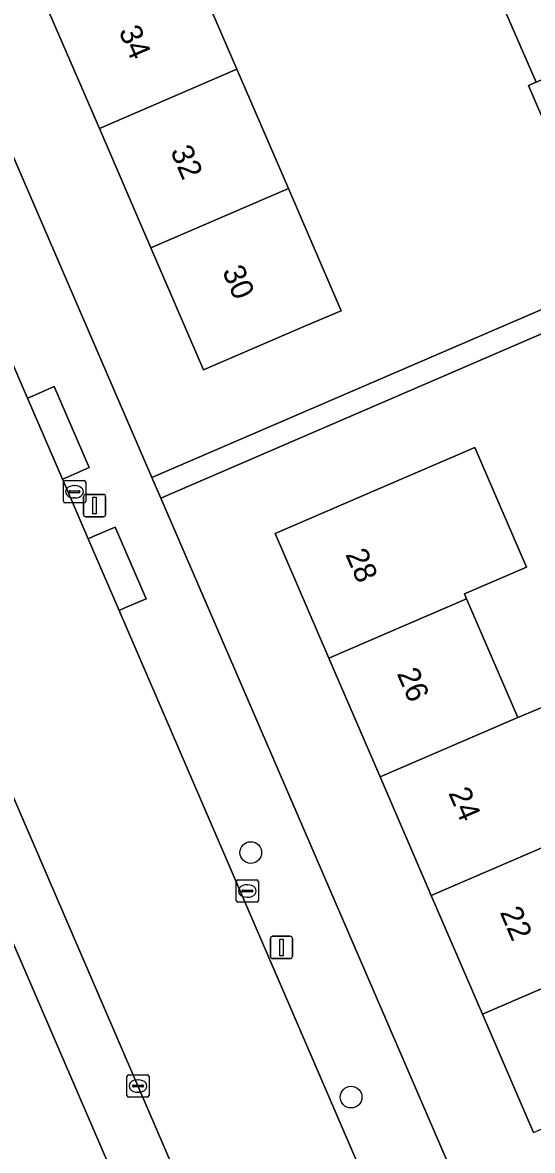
# Model space of a CAD drawing. Extents: x 159352 to 160617, y 385888 to 387323.
# Drawn here: x 159547.1 to 159570, y 386280.5 to 386331.2 of the extents above; entities that cross this region are included whole.
import ezdxf

# ---------------------------------------------------------------- set-up
doc = ezdxf.new("R2010")
doc.units = 0
for name, color, linetype in [('IMGEO_Boom', 7, 'Continuous'), ('IMGEO_Erf', 7, 'Continuous'), ('IMGEO_Kolk', 7, 'Continuous'), ('IMGEO_Lichtmast', 7, 'Continuous'), ('IMGEO_Pand', 7, 'Continuous'), ('IMGEO_Pand_nummerreeks', 7, 'Continuous'), ('IMGEO_Rijbaan_lokaal_gesloten', 7, 'Continuous'), ('IMGEO_Voetpad_open', 7, 'Continuous')]:
    doc.layers.add(name, color=color, linetype=linetype)

msp = doc.modelspace()

# ---------------------------------------------------------------- linework, layer by layer
at = {"layer": 'IMGEO_Boom'}
for centre in [(159557.321, 386293.872), (159561.831, 386282.862)]:
    msp.add_circle(centre, 0.489, dxfattribs=at)
at = {"layer": 'IMGEO_Erf'}
for points in [[(159532.833, 386357.179), (159552.875, 386310.756), (159572.078, 386319.046)], [(159554.387, 386334.504), (159556.7, 386329.139), (159559.013, 386323.774), (159561.387, 386318.269), (159559.789, 386317.58), (159555.197, 386315.6), (159552.824, 386321.104), (159550.51, 386326.469), (159548.197, 386331.835)], [(159572.334, 386322.547), (159569.81, 386328.403), (159570.152, 386328.551), (159568.726, 386331.86)], [(159570.045, 386281.263), (159567.743, 386286.603), (159565.442, 386291.941), (159563.141, 386297.281), (159560.839, 386302.62), (159558.418, 386308.236), (159563.01, 386310.216), (159564.608, 386310.905), (159567.402, 386312.109), (159569.724, 386306.723), (159566.929, 386305.519), (159567.028, 386305.29), (159569.33, 386299.951), (159572.856, 386301.425)], [(159564.438, 386248.501), (159563.791, 386250), (159542.657, 386298.98)]]:
    msp.add_lwpolyline(points, dxfattribs=at)
msp.add_lwpolyline([(159586.767, 386297.278), (159584.382, 386296.255), (159582.984, 386299.512), (159581.576, 386302.794), (159583.961, 386303.817), (159582.164, 386307.956), (159579.779, 386306.933), (159578.382, 386310.188), (159576.973, 386313.472), (159579.358, 386314.495), (159576.968, 386320.066), (159553.272, 386309.836), (159574.53, 386260.594), (159598.082, 386270.879), (159595.973, 386275.922), (159593.588, 386274.899), (159592.19, 386278.156), (159590.782, 386281.438), (159593.167, 386282.461), (159591.371, 386286.6), (159588.986, 386285.577), (159587.589, 386288.833), (159586.18, 386292.116), (159588.565, 386293.139)], close=True, dxfattribs=at)
at = {"layer": 'IMGEO_Kolk'}
for p, q in [((159548.893, 386309.692), (159548.893, 386310.544)), ((159548.968, 386310.618), (159549.82, 386310.618)), ((159549.381, 386310.398), (159549.406, 386310.398)), ((159549.894, 386310.544), (159549.894, 386309.692)), ((159549.152, 386310.112), (159549.152, 386310.124)), ((159549.59, 386310.075), (159549.192, 386310.075)), ((159549.195, 386310.161), (159549.593, 386310.161)), ((159549.404, 386309.838), (159549.379, 386309.838)), ((159549.636, 386310.124), (159549.636, 386310.112)), ((159549.82, 386309.618), (159548.968, 386309.618)), ((159556.665, 386291.716), (159556.665, 386292.568)), ((159556.74, 386292.642), (159557.592, 386292.642)), ((159557.666, 386292.568), (159557.666, 386291.716)), ((159556.924, 386292.136), (159556.924, 386292.148)), ((159557.362, 386292.099), (159556.964, 386292.099)), ((159556.967, 386292.185), (159557.365, 386292.185)), ((159557.153, 386292.422), (159557.178, 386292.422)), ((159557.408, 386292.148), (159557.408, 386292.136)), ((159557.592, 386291.642), (159556.74, 386291.642)), ((159557.176, 386291.862), (159557.151, 386291.862)), ((159551.746, 386282.935), (159551.746, 386283.787)), ((159551.821, 386283.861), (159552.673, 386283.861)), ((159552.234, 386283.641), (159552.259, 386283.641)), ((159552.747, 386283.787), (159552.747, 386282.935)), ((159552.005, 386283.355), (159552.005, 386283.367)), ((159552.443, 386283.318), (159552.045, 386283.318)), ((159552.048, 386283.404), (159552.446, 386283.404)), ((159552.257, 386283.081), (159552.232, 386283.081)), ((159552.489, 386283.367), (159552.489, 386283.355)), ((159552.673, 386282.861), (159551.821, 386282.861))]:
    msp.add_line(p, q, dxfattribs=at)
for points in [[(159548.893, 386309.692), (159548.893, 386310.544)], [(159548.968, 386310.618), (159549.82, 386310.618)], [(159549.894, 386310.544), (159549.894, 386309.692)], [(159549.82, 386309.618), (159548.968, 386309.618)], [(159556.665, 386291.716), (159556.665, 386292.568)], [(159556.74, 386292.642), (159557.592, 386292.642)], [(159557.666, 386292.568), (159557.666, 386291.716)], [(159557.592, 386291.642), (159556.74, 386291.642)], [(159551.746, 386282.935), (159551.746, 386283.787)], [(159551.821, 386283.861), (159552.673, 386283.861)], [(159552.747, 386283.787), (159552.747, 386282.935)], [(159552.673, 386282.861), (159551.821, 386282.861)]]:
    msp.add_lwpolyline(points, dxfattribs=at)
for centre, radius, start, end in [((159548.97, 386310.542), 0.0765, 91.552, 178.448), ((159548.97, 386310.542), 0.0765, 91.552, 178.448), ((159549.818, 386310.542), 0.0765, 1.552, 88.448), ((159549.818, 386310.542), 0.0765, 1.552, 88.448), ((159549.192, 386310.121), 0.0403, 85.8775, 175.7526), ((159549.189, 386310.111), 0.0366, 178.938, 274.7102), ((159549.593, 386310.118), 0.043, 264.8664, 352.4533), ((159549.597, 386310.123), 0.0386, 1.7309, 96.639), ((159548.97, 386309.694), 0.0765, 181.552, 268.448), ((159548.97, 386309.694), 0.0765, 181.552, 268.448), ((159549.818, 386309.694), 0.0765, 271.552, 358.448), ((159549.818, 386309.694), 0.0765, 271.552, 358.448), ((159556.742, 386292.566), 0.0765, 91.552, 178.448), ((159556.742, 386292.566), 0.0765, 91.552, 178.448), ((159557.59, 386292.566), 0.0765, 1.552, 88.448), ((159557.59, 386292.566), 0.0765, 1.552, 88.448), ((159556.964, 386292.145), 0.0403, 85.8775, 175.7526), ((159556.961, 386292.135), 0.0366, 178.938, 274.7102), ((159557.365, 386292.142), 0.043, 264.8664, 352.4533), ((159557.369, 386292.147), 0.0386, 1.7309, 96.639), ((159556.742, 386291.718), 0.0765, 181.552, 268.448), ((159556.742, 386291.718), 0.0765, 181.552, 268.448), ((159557.59, 386291.718), 0.0765, 271.552, 358.448), ((159557.59, 386291.718), 0.0765, 271.552, 358.448), ((159551.823, 386283.785), 0.0765, 91.552, 178.448), ((159551.823, 386283.785), 0.0765, 91.552, 178.448), ((159552.671, 386283.785), 0.0765, 1.552, 88.448), ((159552.671, 386283.785), 0.0765, 1.552, 88.448), ((159551.823, 386282.937), 0.0765, 181.552, 268.448), ((159551.823, 386282.937), 0.0765, 181.552, 268.448), ((159552.045, 386283.364), 0.0403, 85.8775, 175.7526), ((159552.042, 386283.354), 0.0366, 178.938, 274.7102), ((159552.446, 386283.361), 0.043, 264.8664, 352.4533), ((159552.45, 386283.366), 0.0386, 1.7309, 96.639), ((159552.671, 386282.937), 0.0765, 271.552, 358.448), ((159552.671, 386282.937), 0.0765, 271.552, 358.448)]:
    msp.add_arc(centre, radius, start, end, dxfattribs=at)
for centre, major_axis, ratio, start_param, end_param in [((159549.38, 386310.118), (-0.387, 0.002), 0.722429, 4.712389, 7.853982), ((159549.405, 386310.118), (-0.39, 0.002), 0.717154, 1.570796, 4.712389), ((159557.152, 386292.142), (-0.387, 0.002), 0.722429, 4.712389, 7.853982), ((159557.177, 386292.142), (-0.39, 0.002), 0.717154, 1.570796, 4.712389), ((159552.233, 386283.361), (-0.387, 0.002), 0.722429, 4.712389, 7.853982), ((159552.258, 386283.361), (-0.39, 0.002), 0.717154, 1.570796, 4.712389)]:
    msp.add_ellipse(centre, major_axis=major_axis, ratio=ratio, start_param=start_param, end_param=end_param, dxfattribs=at)
at = {"layer": 'IMGEO_Lichtmast'}
for p, q in [((159549.802, 386309.094), (159549.802, 386309.894)), ((159549.802, 386309.894), (159549.802, 386309.094)), ((159549.902, 386309.994), (159550.692, 386309.994)), ((159550.692, 386309.994), (159549.902, 386309.994)), ((159550.792, 386309.894), (159550.792, 386309.094)), ((159550.792, 386309.094), (159550.792, 386309.894)), ((159550.692, 386308.994), (159549.902, 386308.994)), ((159549.902, 386308.994), (159550.692, 386308.994)), ((159558.305, 386290.102), (159559.095, 386290.102)), ((159559.095, 386290.102), (159558.305, 386290.102)), ((159558.205, 386289.202), (159558.205, 386290.002)), ((159558.205, 386290.002), (159558.205, 386289.202)), ((159559.195, 386290.002), (159559.195, 386289.202)), ((159559.195, 386289.202), (159559.195, 386290.002)), ((159559.095, 386289.102), (159558.305, 386289.102)), ((159558.305, 386289.102), (159559.095, 386289.102))]:
    msp.add_line(p, q, dxfattribs=at)
for points in [[(159550.222, 386309.869), (159550.372, 386309.869), (159550.372, 386309.119), (159550.222, 386309.119), (159550.222, 386309.869)], [(159558.625, 386289.977), (159558.775, 386289.977), (159558.775, 386289.227), (159558.625, 386289.227), (159558.625, 386289.977)]]:
    msp.add_lwpolyline(points, dxfattribs=at)
for centre, start, end in [((159549.902, 386309.894), 90, 180), ((159549.902, 386309.894), 90, 180), ((159550.692, 386309.894), 0, 90), ((159550.692, 386309.894), 360, 90), ((159549.902, 386309.094), 180, 270), ((159549.902, 386309.094), 180, 270), ((159550.692, 386309.094), 270, 0), ((159550.692, 386309.094), 270, 0), ((159558.305, 386290.002), 90, 180), ((159558.305, 386290.002), 90, 180), ((159559.095, 386290.002), 0, 90), ((159559.095, 386290.002), 360, 90), ((159558.305, 386289.202), 180, 270), ((159558.305, 386289.202), 180, 270), ((159559.095, 386289.202), 270, 0), ((159559.095, 386289.202), 270, 0)]:
    msp.add_arc(centre, 0.1, start, end, dxfattribs=at)
at = {"layer": 'IMGEO_Pand'}
for points in [[(159556.7, 386329.139), (159554.387, 386334.504), (159548.197, 386331.835), (159550.51, 386326.469)], [(159571.408, 386333.017), (159568.726, 386331.86), (159570.152, 386328.551), (159572.898, 386329.734), (159571.471, 386333.044)], [(159572.898, 386329.734), (159570.152, 386328.551), (159569.81, 386328.403), (159572.334, 386322.547), (159570.845, 386321.905), (159572.078, 386319.046), (159576.655, 386321.019)], [(159550.51, 386326.469), (159552.824, 386321.104), (159559.013, 386323.774), (159556.7, 386329.139)], [(159552.824, 386321.104), (159555.197, 386315.6), (159559.789, 386317.58), (159561.387, 386318.269), (159559.013, 386323.774)], [(159564.608, 386310.905), (159563.01, 386310.216), (159558.418, 386308.236), (159560.839, 386302.62), (159567.028, 386305.29), (159566.929, 386305.519), (159569.724, 386306.723), (159567.402, 386312.109)], [(159569.33, 386299.951), (159567.028, 386305.29), (159560.839, 386302.62), (159563.141, 386297.281)], [(159575.103, 386296.112), (159572.856, 386301.425), (159569.33, 386299.951), (159563.141, 386297.281), (159565.442, 386291.941), (159571.631, 386294.612)], [(159575.103, 386296.112), (159571.631, 386294.612), (159565.442, 386291.941), (159567.743, 386286.603), (159573.933, 386289.273), (159577.376, 386290.846)], [(159576.235, 386283.934), (159573.933, 386289.273), (159567.743, 386286.603), (159570.045, 386281.263)]]:
    msp.add_lwpolyline(points, close=True, dxfattribs=at)
at = {"layer": 'IMGEO_Rijbaan_lokaal_gesloten'}
for points in [[(159570.042, 386261.524), (159567.886, 386266.536), (159551.394, 386304.776), (159550.003, 386308.002), (159549.323, 386309.577), (159548.845, 386310.685), (159547.269, 386314.331), (159527.379, 386360.366), (159525.194, 386365.458), (159515.604, 386381.536), (159500.36, 386405.492), (159500, 386406.055), (159471.301, 386450.928)], [(159528.006, 386339.414), (159538.567, 386315.088), (159538.773, 386314.614), (159545.199, 386299.697), (159555.665, 386275.434), (159565.922, 386251.602), (159566.795, 386249.573), (159572.932, 386235.406)]]:
    msp.add_lwpolyline(points, dxfattribs=at)
at = {"layer": 'IMGEO_Voetpad_open'}
for points in [[(159553.272, 386309.836), (159552.875, 386310.756), (159532.833, 386357.179), (159530.576, 386362.156), (159530.608, 386362.272), (159528.864, 386366.324), (159528.854, 386366.326), (159526.561, 386371.723)], [(159525.008, 386366.09), (159525.194, 386365.458), (159527.379, 386360.366), (159547.269, 386314.331), (159547.528, 386314.443), (159548.483, 386314.854), (159550.054, 386311.206), (159549.099, 386310.795), (159548.845, 386310.685), (159549.323, 386309.577), (159550.003, 386308.002), (159550.259, 386308.112), (159551.214, 386308.525), (159552.608, 386305.301), (159551.653, 386304.888), (159551.394, 386304.776), (159567.886, 386266.536), (159570.042, 386261.524)], [(159572.078, 386319.046), (159552.875, 386310.756), (159553.272, 386309.836), (159576.968, 386320.066)], [(159590.076, 386217.449), (159590.496, 386217.129), (159590.942, 386216.848), (159591.412, 386216.607), (159591.902, 386216.41), (159592.407, 386216.257), (159592.924, 386216.15), (159593.448, 386216.089), (159593.796, 386216.08), (159591.656, 386220.879), (159591.643, 386220.955), (159579.104, 386250), (159575.005, 386259.494), (159574.53, 386260.594), (159553.272, 386309.836)], [(159555.665, 386275.434), (159545.199, 386299.697)], [(159542.657, 386298.98), (159563.791, 386250), (159564.438, 386248.501), (159564.614, 386248.189), (159565.803, 386245.186)]]:
    msp.add_lwpolyline(points, dxfattribs=at)
for points in [[(159548.483, 386314.854), (159547.528, 386314.443), (159547.269, 386314.331), (159548.845, 386310.685), (159549.099, 386310.795), (159550.054, 386311.206)], [(159551.214, 386308.525), (159550.259, 386308.112), (159550.003, 386308.002), (159551.394, 386304.776), (159551.653, 386304.888), (159552.608, 386305.301)]]:
    msp.add_lwpolyline(points, close=True, dxfattribs=at)

# ---------------------------------------------------------------- texts
at = {"layer": 'IMGEO_Pand_nummerreeks'}
for s, rotation, p in [('34', 293.3248, (159551.363, 386330.857)), ('32', 293.3248, (159553.689, 386325.459)), ('30', 293.3248, (159556.021, 386320.054)), ('28', 293.3192, (159561.564, 386307.302)), ('26', 293.3194, (159563.88, 386301.932)), ('24', 293.3192, (159566.197, 386296.557)), ('22', 293.3192, (159568.511, 386291.186))]:
    msp.add_text(s, height=1, rotation=rotation, dxfattribs=at).set_placement(p)

doc.saveas('drawing.dxf')
